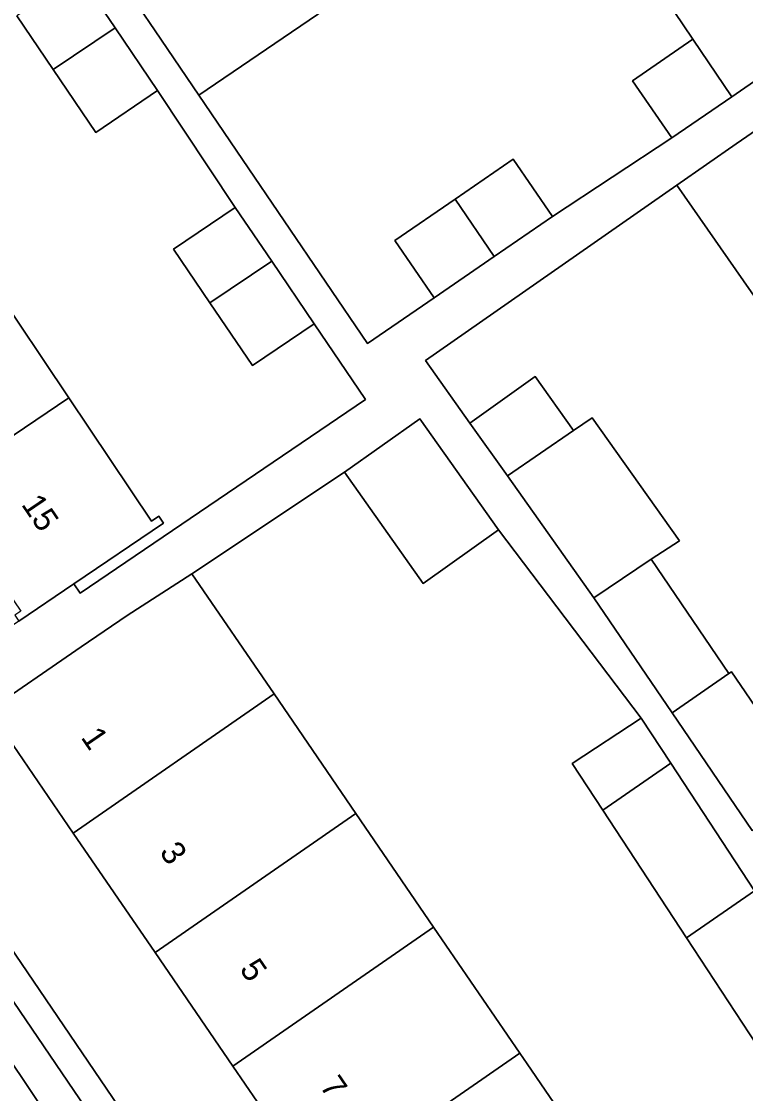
# Model space of a CAD drawing. Extents: x 157445 to 158888, y 383061 to 384688.
# Drawn here: x 158141.78 to 158172.24, y 383419.34 to 383464.42 of the extents above; entities that cross this region are included whole.
import ezdxf

# ---------------------------------------------------------------- set-up
doc = ezdxf.new("R2010")
doc.units = 0
for name, color, linetype in [('IMGEO_Erf', 7, 'Continuous'), ('IMGEO_Pand', 7, 'Continuous'), ('IMGEO_Pand_nummerreeks', 7, 'Continuous'), ('IMGEO_Parkeervlak_open', 7, 'Continuous'), ('IMGEO_Rijbaan_lokaal_open', 7, 'Continuous'), ('IMGEO_Voetpad_open', 7, 'Continuous')]:
    doc.layers.add(name, color=color, linetype=linetype)

msp = doc.modelspace()

# ---------------------------------------------------------------- linework, layer by layer
at = {"layer": 'IMGEO_Erf'}
for points in [[(158136.769, 383464.951), (158139.974, 383460.178), (158137.226, 383458.331), (158140.55, 383453.383), (158143.772, 383448.586), (158147.251, 383443.408), (158147.557, 383443.614), (158147.751, 383443.325), (158143.984, 383440.774), (158144.252, 383440.377), (158156.256, 383448.523), (158154.095, 383451.707), (158151.499, 383449.946), (158149.706, 383452.588), (158148.178, 383454.839), (158150.774, 383456.601), (158147.507, 383461.514), (158144.911, 383459.753), (158143.118, 383462.395), (158141.59, 383464.646)], [(158154.587, 383464.947), (158149.242, 383461.318), (158151.076, 383458.618), (158156.336, 383450.872), (158159.135, 383452.796), (158157.48, 383455.202), (158160.017, 383456.947), (158162.458, 383458.625), (158164.113, 383456.218), (158169.143, 383459.519), (158167.488, 383461.925), (158170.025, 383463.669), (158169.233, 383464.836)], [(158172.798, 383452.583), (158169.354, 383457.528), (158158.774, 383450.157), (158160.638, 383447.533), (158163.392, 383449.49), (158165.002, 383447.223), (158165.78, 383447.758), (158169.453, 383442.587), (158168.262, 383441.815), (158171.538, 383436.998), (158171.65, 383437.075), (158175.02, 383432.12)]]:
    msp.add_lwpolyline(points, dxfattribs=at)
for points in [[(158164.942, 383433.219), (158167.851, 383435.129), (158161.848, 383443.037), (158158.682, 383440.792), (158155.371, 383445.461), (158148.952, 383441.189), (158152.406, 383436.142), (158155.848, 383431.113), (158159.117, 383426.337), (158162.744, 383421.038), (158163.049, 383420.592), (158166.076, 383416.165), (158165.838, 383415.982), (158166.411, 383415.237), (158169.177, 383411.193), (158176.235, 383416.023), (158172.996, 383420.954), (158169.755, 383425.889), (158166.23, 383431.258)], [(158154.298, 383415.194), (158150.669, 383420.492), (158147.398, 383425.266), (158143.953, 383430.293), (158140.579, 383435.218), (158140.332, 383435.049), (158140.163, 383435.297), (158136.393, 383432.718), (158156.85, 383402.629), (158158.091, 383403.465), (158160.724, 383405.287), (158160.554, 383405.534), (158160.801, 383405.703), (158157.635, 383410.324)]]:
    msp.add_lwpolyline(points, close=True, dxfattribs=at)
at = {"layer": 'IMGEO_Pand'}
for points in [[(158152.597, 383467.878), (158152.349, 383468.243), (158148.729, 383473.576), (158143.63, 383470.113), (158143.462, 383470.362), (158143.214, 383470.194), (158146.023, 383466.058), (158147.403, 383464.026), (158149.242, 383461.318), (158154.587, 383464.947)], [(158176.593, 383464.64), (158176.027, 383465.464), (158177.25, 383466.289), (158175.397, 383469.02), (158169.233, 383464.836), (158170.025, 383463.669), (158171.665, 383461.253), (158174.121, 383462.941)], [(158143.118, 383462.395), (158145.719, 383464.149), (158144.186, 383466.408), (158141.59, 383464.646)], [(158143.118, 383462.395), (158144.911, 383459.753), (158147.507, 383461.514), (158145.719, 383464.149)], [(158171.665, 383461.253), (158170.025, 383463.669), (158167.488, 383461.925), (158169.143, 383459.519)], [(158172.798, 383452.583), (158175.495, 383454.438), (158181.061, 383458.265), (158177.797, 383463.048), (158178.045, 383463.218), (158177.876, 383463.466), (158173.774, 383460.608), (158171.846, 383459.264), (158169.354, 383457.528)], [(158160.017, 383456.947), (158161.658, 383454.53), (158164.113, 383456.218), (158162.458, 383458.625)], [(158160.017, 383456.947), (158157.48, 383455.202), (158159.135, 383452.796), (158161.658, 383454.53)], [(158152.307, 383454.342), (158150.774, 383456.601), (158148.178, 383454.839), (158149.706, 383452.588)], [(158152.307, 383454.342), (158149.706, 383452.588), (158151.499, 383449.946), (158154.095, 383451.707)], [(158138.207, 383444.833), (158143.772, 383448.586), (158140.55, 383453.383), (158134.956, 383449.611)], [(158162.218, 383445.309), (158165.002, 383447.223), (158163.392, 383449.49), (158160.638, 383447.533)], [(158147.751, 383443.325), (158147.557, 383443.614), (158147.251, 383443.408), (158143.772, 383448.586), (158138.207, 383444.833), (158138.652, 383444.18), (158137.727, 383443.55), (158139.584, 383440.821), (158140.509, 383441.451), (158141.752, 383439.624), (158141.504, 383439.456), (158141.673, 383439.208), (158143.984, 383440.774)], [(158158.536, 383447.706), (158155.371, 383445.461), (158158.682, 383440.792), (158161.848, 383443.037)], [(158165.002, 383447.223), (158162.218, 383445.309), (158165.861, 383440.182), (158168.262, 383441.815), (158169.453, 383442.587), (158165.78, 383447.758)], [(158168.262, 383441.815), (158165.861, 383440.182), (158169.145, 383435.353), (158171.538, 383436.998)], [(158152.406, 383436.142), (158148.952, 383441.189), (158146.221, 383439.442), (158144.29, 383438.121), (158140.163, 383435.297), (158140.332, 383435.049), (158140.579, 383435.218), (158143.953, 383430.293)], [(158171.538, 383436.998), (158169.145, 383435.353), (158172.514, 383430.398), (158175.02, 383432.12), (158171.65, 383437.075)], [(158152.406, 383436.142), (158143.953, 383430.293), (158147.398, 383425.266), (158155.848, 383431.113)], [(158169.093, 383433.239), (158167.851, 383435.129), (158164.942, 383433.219), (158166.23, 383431.258)], [(158169.755, 383425.889), (158172.618, 383427.87), (158169.093, 383433.239), (158166.23, 383431.258)], [(158147.398, 383425.266), (158150.669, 383420.492), (158159.117, 383426.337), (158155.848, 383431.113)], [(158175.859, 383422.935), (158172.618, 383427.87), (158169.755, 383425.889), (158172.996, 383420.954)], [(158162.744, 383421.038), (158159.117, 383426.337), (158150.669, 383420.492), (158154.298, 383415.194)], [(158157.635, 383410.324), (158165.838, 383415.982), (158166.076, 383416.165), (158163.049, 383420.592), (158162.744, 383421.038), (158154.298, 383415.194)]]:
    msp.add_lwpolyline(points, close=True, dxfattribs=at)
at = {"layer": 'IMGEO_Parkeervlak_open'}
msp.add_lwpolyline([(158136.245, 383428.269), (158149.548, 383408.46), (158150.604, 383406.887), (158150.963, 383406.353), (158152.252, 383404.434), (158153.46, 383402.634), (158154.82, 383403.529), (158137.403, 383429.123)], close=True, dxfattribs=at)
at = {"layer": 'IMGEO_Rijbaan_lokaal_open'}
msp.add_lwpolyline([(158132.627, 383433.528), (158130.716, 383436.348), (158127.129, 383434.088), (158128.459, 383432.161), (158129.35, 383430.87), (158129.597, 383431.041), (158131.231, 383428.643), (158130.981, 383428.451), (158135.849, 383421.333), (158146.179, 383406.198), (158149.548, 383408.46), (158136.245, 383428.269)], close=True, dxfattribs=at)
at = {"layer": 'IMGEO_Voetpad_open'}
for points in [[(158144.186, 383466.408), (158145.719, 383464.149), (158147.507, 383461.514), (158150.774, 383456.601), (158152.307, 383454.342), (158154.095, 383451.707), (158156.256, 383448.523), (158144.252, 383440.377), (158143.984, 383440.774), (158141.673, 383439.208), (158135.037, 383434.712), (158136.393, 383432.718), (158140.163, 383435.297), (158144.29, 383438.121), (158146.221, 383439.442), (158148.952, 383441.189), (158155.371, 383445.461), (158158.536, 383447.706), (158161.848, 383443.037), (158167.851, 383435.129), (158169.093, 383433.239), (158172.618, 383427.87)], [(158176.593, 383464.64), (158174.121, 383462.941), (158171.665, 383461.253), (158169.143, 383459.519), (158164.113, 383456.218), (158161.658, 383454.53), (158159.135, 383452.796), (158156.336, 383450.872), (158151.076, 383458.618), (158149.242, 383461.318), (158147.403, 383464.026), (158146.023, 383466.058)], [(158172.514, 383430.398), (158169.145, 383435.353), (158165.861, 383440.182), (158162.218, 383445.309), (158160.638, 383447.533), (158158.774, 383450.157), (158169.354, 383457.528), (158171.846, 383459.264), (158173.774, 383460.608)], [(158136.393, 383432.718), (158135.037, 383434.712), (158134.378, 383435.682), (158133.23, 383437.953), (158131.969, 383437.132), (158133.361, 383435.077), (158133.851, 383434.353), (158132.627, 383433.528), (158136.245, 383428.269), (158137.403, 383429.123), (158154.82, 383403.529), (158153.46, 383402.634), (158158.734, 383394.78), (158159.94, 383395.596), (158162.427, 383391.942), (158161.226, 383391.137), (158163.68, 383387.461), (158170.893, 383376.918), (158172.202, 383374.989), (158177.512, 383378.536), (158178.3, 383379.129)], [(158174.039, 383380.269), (158170.631, 383385.084), (158158.917, 383402.255), (158158.091, 383403.465), (158156.85, 383402.629), (158136.393, 383432.718)]]:
    msp.add_lwpolyline(points, dxfattribs=at)

# ---------------------------------------------------------------- texts
at = {"layer": 'IMGEO_Pand_nummerreeks'}
for s, rotation, p in [('15', 304.234, (158141.747, 383444.112)), ('1', 304.4167, (158144.252, 383434.317)), ('3', 304.4167, (158147.558, 383429.491)), ('5', 304.4167, (158150.928, 383424.572)), ('7', 304.4167, (158154.299, 383419.653))]:
    msp.add_text(s, height=1, rotation=rotation, dxfattribs=at).set_placement(p)

doc.saveas('drawing.dxf')
